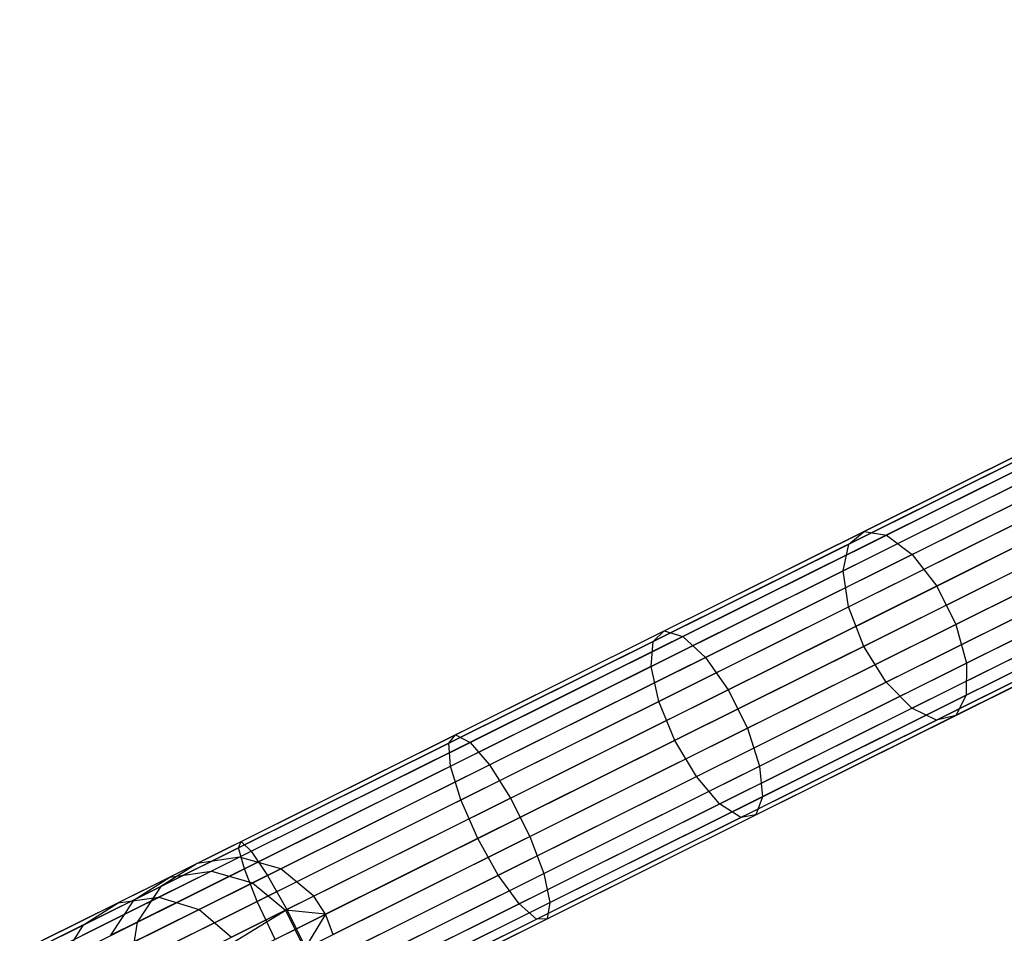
# Model space of a CAD drawing. Extents: x -102 to 102, y -101 to 102.
# Tile 477 of 481: x 72 to 81, y 37 to 46. Entities that reach past the tile are written whole.
import ezdxf

# ---------------------------------------------------------------- set-up
doc = ezdxf.new("R2010")
doc.units = 0
doc.header["$LTSCALE"] = 25.4
doc.layers.get('0').update_dxf_attribs({"linetype": 'CONTINUOUS'})

# ---------------------------------------------------------------- blocks, each defined once
blk = doc.blocks.new('NL2500011659_STL')
at = {"color": 0}
for p, q in [((90.1217, 45.8462, -28.93), (73.8468, 37.7422, -288.93)), ((90.1217, 45.8462, -28.93), (73.8468, 37.7422, -288.93)), ((89.7113, 45.7854, -28.9024), (73.4364, 37.6814, -288.9024)), ((89.7113, 45.7854, -28.9024), (73.4364, 37.6814, -288.9024)), ((90.5217, 45.7345, -28.9515), (74.2467, 37.6306, -288.9516)), ((90.5217, 45.7345, -28.9515), (74.2467, 37.6306, -288.9516)), ((89.3614, 45.5626, -28.8736), (73.0864, 37.4586, -288.8736)), ((89.3614, 45.5626, -28.8736), (73.0864, 37.4586, -288.8736)), ((90.842, 45.4697, -28.9634), (74.5671, 37.3657, -288.9633)), ((90.842, 45.4697, -28.9634), (74.5671, 37.3657, -288.9633)), ((90.9542, 45.2933, -28.9649), (74.6793, 37.1893, -288.9649)), ((90.9542, 45.2933, -28.9649), (74.6793, 37.1893, -288.9649)), ((89.1325, 45.2163, -28.8485), (72.8575, 37.1124, -288.8484)), ((89.1325, 45.2163, -28.8485), (72.8575, 37.1124, -288.8484)), ((91.0274, 45.0974, -28.9634), (74.7524, 36.9935, -288.9633)), ((91.0274, 45.0974, -28.9634), (74.7524, 36.9935, -288.9633)), ((89.0642, 44.8065, -28.8314), (72.7892, 36.7025, -288.8314)), ((89.0642, 44.8065, -28.8314), (72.7892, 36.7025, -288.8314)), ((91.0457, 44.6822, -28.9515), (74.7707, 36.5782, -288.9516)), ((91.0457, 44.6822, -28.9515), (74.7707, 36.5782, -288.9516)), ((89.1683, 44.404, -28.8254), (72.8933, 36.3, -288.8254)), ((89.1683, 44.404, -28.8254), (72.8933, 36.3, -288.8254)), ((90.8938, 44.2957, -28.93), (74.6188, 36.1918, -288.93)), ((90.8938, 44.2957, -28.93), (74.6188, 36.1918, -288.93)), ((89.4268, 44.0783, -28.8314), (73.1518, 35.9744, -288.8314)), ((89.4268, 44.0783, -28.8314), (73.1518, 35.9744, -288.8314)), ((90.5979, 44.0048, -28.9024), (74.3229, 35.9009, -288.9024)), ((90.5979, 44.0048, -28.9024), (74.3229, 35.9009, -288.9024)), ((89.795, 43.8859, -28.8485), (73.52, 35.7819, -288.8484)), ((89.795, 43.8859, -28.8485), (73.52, 35.7819, -288.8484)), ((90.2092, 43.8599, -28.8736), (73.9343, 35.7559, -288.8736)), ((90.2092, 43.8599, -28.8736), (73.9343, 35.7559, -288.8736)), ((79.8887, 40.8943, -9.564), (81.7101, 41.8012, -10.749)), ((79.8887, 40.8943, -9.564), (81.7101, 41.8012, -10.749)), ((80.1059, 40.8589, -9.2112), (81.9632, 41.7837, -10.4195)), ((80.1059, 40.8589, -9.2112), (81.9632, 41.7837, -10.4195)), ((79.7408, 40.7721, -9.933), (81.5248, 41.6604, -11.0935)), ((79.7408, 40.7721, -9.933), (81.5248, 41.6604, -11.0935)), ((80.3549, 40.672, -8.9355), (82.2401, 41.6108, -10.162)), ((80.3549, 40.672, -8.9355), (82.2401, 41.6108, -10.162)), ((79.6879, 40.5135, -10.2542), (81.4392, 41.3855, -11.3936)), ((79.6879, 40.5135, -10.2542), (81.4392, 41.3855, -11.3936)), ((80.5926, 40.3661, -8.7846), (82.4932, 41.3124, -10.0211)), ((80.5926, 40.3661, -8.7846), (82.4932, 41.3124, -10.0211)), ((79.739, 40.1631, -10.4723), (81.4682, 41.0241, -11.5972)), ((79.739, 40.1631, -10.4723), (81.4682, 41.0241, -11.5972)), ((77.9557, 39.9318, -8.6251), (79.8887, 40.8943, -9.564)), ((77.9557, 39.9318, -8.6251), (79.8887, 40.8943, -9.564)), ((79.7408, 40.7721, -9.933), (79.8887, 40.8943, -9.564)), ((79.7408, 40.7721, -9.933), (79.8887, 40.8943, -9.564)), ((79.8887, 40.8943, -9.564), (80.1059, 40.8589, -9.2112)), ((79.8887, 40.8943, -9.564), (80.1059, 40.8589, -9.2112)), ((80.7779, 39.9938, -8.7846), (82.6785, 40.9402, -10.0211)), ((80.7779, 39.9938, -8.7846), (82.6785, 40.9402, -10.0211)), ((77.8476, 39.8294, -9.0134), (79.7408, 40.7721, -9.933)), ((77.8476, 39.8294, -9.0134), (79.7408, 40.7721, -9.933)), ((78.1349, 39.8775, -8.2538), (80.1059, 40.8589, -9.2112)), ((78.1349, 39.8775, -8.2538), (80.1059, 40.8589, -9.2112)), ((79.6879, 40.5135, -10.2542), (79.7408, 40.7721, -9.933)), ((79.6879, 40.5135, -10.2542), (79.7408, 40.7721, -9.933)), ((80.1059, 40.8589, -9.2112), (80.3549, 40.672, -8.9355)), ((80.1059, 40.8589, -9.2112), (80.3549, 40.672, -8.9355)), ((78.3542, 39.6758, -7.9637), (80.3549, 40.672, -8.9355)), ((78.3542, 39.6758, -7.9637), (80.3549, 40.672, -8.9355)), ((81.6067, 40.6387, -11.6692), (79.8853, 39.7816, -10.5494)), ((81.6067, 40.6387, -11.6692), (79.8853, 39.7816, -10.5494)), ((80.3549, 40.672, -8.9355), (80.5926, 40.3661, -8.7846)), ((80.3549, 40.672, -8.9355), (80.5926, 40.3661, -8.7846)), ((77.8293, 39.588, -9.3515), (79.6879, 40.5135, -10.2542)), ((77.8293, 39.588, -9.3515), (79.6879, 40.5135, -10.2542)), ((79.739, 40.1631, -10.4723), (79.6879, 40.5135, -10.2542)), ((79.739, 40.1631, -10.4723), (79.6879, 40.5135, -10.2542)), ((80.8789, 39.6197, -8.9355), (82.7641, 40.5585, -10.162)), ((80.8789, 39.6197, -8.9355), (82.7641, 40.5585, -10.162)), ((78.5756, 39.3617, -7.805), (80.5926, 40.3661, -8.7846)), ((78.5756, 39.3617, -7.805), (80.5926, 40.3661, -8.7846)), ((80.1016, 39.4349, -10.4723), (81.8308, 40.296, -11.5972)), ((80.1016, 39.4349, -10.4723), (81.8308, 40.296, -11.5972)), ((80.5926, 40.3661, -8.7846), (80.7779, 39.9938, -8.7846)), ((80.5926, 40.3661, -8.7846), (80.7779, 39.9938, -8.7846)), ((80.8779, 39.3084, -9.2112), (82.7352, 40.2332, -10.4195)), ((80.8779, 39.3084, -9.2112), (82.7352, 40.2332, -10.4195)), ((77.9039, 39.2493, -9.5809), (79.739, 40.1631, -10.4723)), ((77.9039, 39.2493, -9.5809), (79.739, 40.1631, -10.4723)), ((79.8853, 39.7816, -10.5494), (79.739, 40.1631, -10.4723)), ((79.8853, 39.7816, -10.5494), (79.739, 40.1631, -10.4723)), ((80.3504, 39.183, -10.2542), (82.1017, 40.0551, -11.3936)), ((80.3504, 39.183, -10.2542), (82.1017, 40.0551, -11.3936)), ((80.7753, 39.1138, -9.564), (82.5967, 40.0207, -10.749)), ((80.7753, 39.1138, -9.564), (82.5967, 40.0207, -10.749)), ((75.9378, 38.9269, -7.9451), (77.9557, 39.9318, -8.6251)), ((75.9378, 38.9269, -7.9451), (77.9557, 39.9318, -8.6251)), ((77.8476, 39.8294, -9.0134), (77.9557, 39.9318, -8.6251)), ((77.8476, 39.8294, -9.0134), (77.9557, 39.9318, -8.6251)), ((77.9557, 39.9318, -8.6251), (78.1349, 39.8775, -8.2538)), ((77.9557, 39.9318, -8.6251), (78.1349, 39.8775, -8.2538)), ((78.761, 38.9895, -7.805), (80.7779, 39.9938, -8.7846)), ((78.761, 38.9895, -7.805), (80.7779, 39.9938, -8.7846)), ((80.5887, 39.0694, -9.933), (82.3726, 39.9577, -11.0935)), ((80.5887, 39.0694, -9.933), (82.3726, 39.9577, -11.0935)), ((80.7779, 39.9938, -8.7846), (80.8789, 39.6197, -8.9355)), ((80.7779, 39.9938, -8.7846), (80.8789, 39.6197, -8.9355)), ((75.8712, 38.8452, -8.3474), (77.8476, 39.8294, -9.0134)), ((75.8712, 38.8452, -8.3474), (77.8476, 39.8294, -9.0134)), ((76.0772, 38.8529, -7.5605), (78.1349, 39.8775, -8.2538)), ((76.0772, 38.8529, -7.5605), (78.1349, 39.8775, -8.2538)), ((77.8293, 39.588, -9.3515), (77.8476, 39.8294, -9.0134)), ((77.8293, 39.588, -9.3515), (77.8476, 39.8294, -9.0134)), ((78.1349, 39.8775, -8.2538), (78.3542, 39.6758, -7.9637)), ((78.1349, 39.8775, -8.2538), (78.3542, 39.6758, -7.9637)), ((79.8853, 39.7816, -10.5494), (78.0585, 38.872, -9.6621)), ((79.8853, 39.7816, -10.5494), (78.0585, 38.872, -9.6621)), ((80.1016, 39.4349, -10.4723), (79.8853, 39.7816, -10.5494)), ((80.1016, 39.4349, -10.4723), (79.8853, 39.7816, -10.5494)), ((76.2655, 38.6358, -7.2599), (78.3542, 39.6758, -7.9637)), ((76.2655, 38.6358, -7.2599), (78.3542, 39.6758, -7.9637)), ((78.3542, 39.6758, -7.9637), (78.5756, 39.3617, -7.805)), ((78.3542, 39.6758, -7.9637), (78.5756, 39.3617, -7.805)), ((75.889, 38.6218, -8.6976), (77.8293, 39.588, -9.3515)), ((75.889, 38.6218, -8.6976), (77.8293, 39.588, -9.3515)), ((77.9039, 39.2493, -9.5809), (77.8293, 39.588, -9.3515)), ((77.9039, 39.2493, -9.5809), (77.8293, 39.588, -9.3515)), ((78.8782, 38.6235, -7.9637), (80.8789, 39.6197, -8.9355)), ((78.8782, 38.6235, -7.9637), (80.8789, 39.6197, -8.9355)), ((80.8789, 39.6197, -8.9355), (80.8779, 39.3084, -9.2112)), ((80.8789, 39.6197, -8.9355), (80.8779, 39.3084, -9.2112)), ((76.47, 38.3132, -7.0954), (78.5756, 39.3617, -7.805)), ((76.47, 38.3132, -7.0954), (78.5756, 39.3617, -7.805)), ((78.2665, 38.5212, -9.5809), (80.1016, 39.4349, -10.4723)), ((78.2665, 38.5212, -9.5809), (80.1016, 39.4349, -10.4723)), ((78.5756, 39.3617, -7.805), (78.761, 38.9895, -7.805)), ((78.5756, 39.3617, -7.805), (78.761, 38.9895, -7.805)), ((80.3504, 39.183, -10.2542), (80.1016, 39.4349, -10.4723)), ((80.3504, 39.183, -10.2542), (80.1016, 39.4349, -10.4723)), ((75.9881, 38.2954, -8.9354), (77.9039, 39.2493, -9.5809)), ((75.9881, 38.2954, -8.9354), (77.9039, 39.2493, -9.5809)), ((78.0585, 38.872, -9.6621), (77.9039, 39.2493, -9.5809)), ((78.0585, 38.872, -9.6621), (77.9039, 39.2493, -9.5809)), ((78.9069, 38.327, -8.2538), (80.8779, 39.3084, -9.2112)), ((78.9069, 38.327, -8.2538), (80.8779, 39.3084, -9.2112)), ((80.8779, 39.3084, -9.2112), (80.7753, 39.1138, -9.564)), ((80.8779, 39.3084, -9.2112), (80.7753, 39.1138, -9.564)), ((78.4918, 38.2575, -9.3515), (80.3504, 39.183, -10.2542)), ((78.4918, 38.2575, -9.3515), (80.3504, 39.183, -10.2542)), ((80.5887, 39.0694, -9.933), (80.3504, 39.183, -10.2542)), ((80.5887, 39.0694, -9.933), (80.3504, 39.183, -10.2542)), ((78.6955, 38.1267, -9.0134), (80.5887, 39.0694, -9.933)), ((78.6955, 38.1267, -9.0134), (80.5887, 39.0694, -9.933)), ((78.8423, 38.1513, -8.6251), (80.7753, 39.1138, -9.564)), ((78.8423, 38.1513, -8.6251), (80.7753, 39.1138, -9.564)), ((80.7753, 39.1138, -9.564), (80.5887, 39.0694, -9.933)), ((80.7753, 39.1138, -9.564), (80.5887, 39.0694, -9.933)), ((76.6553, 37.941, -7.0954), (78.761, 38.9895, -7.805)), ((76.6553, 37.941, -7.0954), (78.761, 38.9895, -7.805)), ((78.761, 38.9895, -7.805), (78.8782, 38.6235, -7.9637)), ((78.761, 38.9895, -7.805), (78.8782, 38.6235, -7.9637)), ((73.8625, 37.8936, -7.5334), (75.9378, 38.9269, -7.9451)), ((73.8625, 37.8936, -7.5334), (75.9378, 38.9269, -7.9451)), ((75.8712, 38.8452, -8.3474), (75.9378, 38.9269, -7.9451)), ((75.8712, 38.8452, -8.3474), (75.9378, 38.9269, -7.9451)), ((75.9378, 38.9269, -7.9451), (76.0772, 38.8529, -7.5605)), ((75.9378, 38.9269, -7.9451), (76.0772, 38.8529, -7.5605)), ((78.0585, 38.872, -9.6621), (76.1514, 37.9224, -9.0195)), ((78.0585, 38.872, -9.6621), (76.1514, 37.9224, -9.0195)), ((78.2665, 38.5212, -9.5809), (78.0585, 38.872, -9.6621)), ((78.2665, 38.5212, -9.5809), (78.0585, 38.872, -9.6621)), ((73.8385, 37.8331, -7.9441), (75.8712, 38.8452, -8.3474)), ((73.8385, 37.8331, -7.9441), (75.8712, 38.8452, -8.3474)), ((73.9611, 37.7992, -7.1406), (76.0772, 38.8529, -7.5605)), ((73.9611, 37.7992, -7.1406), (76.0772, 38.8529, -7.5605)), ((75.889, 38.6218, -8.6976), (75.8712, 38.8452, -8.3474)), ((75.889, 38.6218, -8.6976), (75.8712, 38.8452, -8.3474)), ((76.0772, 38.8529, -7.5605), (76.2655, 38.6358, -7.2599)), ((76.0772, 38.8529, -7.5605), (76.2655, 38.6358, -7.2599)), ((73.8935, 37.6282, -8.3017), (75.889, 38.6218, -8.6976)), ((73.8935, 37.6282, -8.3017), (75.889, 38.6218, -8.6976)), ((74.1175, 37.5662, -6.8337), (76.2655, 38.6358, -7.2599)), ((74.1175, 37.5662, -6.8337), (76.2655, 38.6358, -7.2599)), ((75.9881, 38.2954, -8.9354), (75.889, 38.6218, -8.6976)), ((75.9881, 38.2954, -8.9354), (75.889, 38.6218, -8.6976)), ((76.2655, 38.6358, -7.2599), (76.47, 38.3132, -7.0954)), ((76.2655, 38.6358, -7.2599), (76.47, 38.3132, -7.0954)), ((76.7895, 37.5835, -7.2599), (78.8782, 38.6235, -7.9637)), ((76.7895, 37.5835, -7.2599), (78.8782, 38.6235, -7.9637)), ((78.8782, 38.6235, -7.9637), (78.9069, 38.327, -8.2538)), ((78.8782, 38.6235, -7.9637), (78.9069, 38.327, -8.2538)), ((76.3507, 37.5672, -8.9354), (78.2665, 38.5212, -9.5809)), ((76.3507, 37.5672, -8.9354), (78.2665, 38.5212, -9.5809)), ((78.4918, 38.2575, -9.3515), (78.2665, 38.5212, -9.5809)), ((78.4918, 38.2575, -9.3515), (78.2665, 38.5212, -9.5809)), ((74.0179, 37.3144, -8.5444), (75.9881, 38.2954, -8.9354)), ((74.0179, 37.3144, -8.5444), (75.9881, 38.2954, -8.9354)), ((74.3045, 37.235, -6.6657), (76.47, 38.3132, -7.0954)), ((74.3045, 37.235, -6.6657), (76.47, 38.3132, -7.0954)), ((76.1514, 37.9224, -9.0195), (75.9881, 38.2954, -8.9354)), ((76.1514, 37.9224, -9.0195), (75.9881, 38.2954, -8.9354)), ((76.47, 38.3132, -7.0954), (76.6553, 37.941, -7.0954)), ((76.47, 38.3132, -7.0954), (76.6553, 37.941, -7.0954)), ((76.8493, 37.3024, -7.5605), (78.9069, 38.327, -8.2538)), ((76.8493, 37.3024, -7.5605), (78.9069, 38.327, -8.2538)), ((78.9069, 38.327, -8.2538), (78.8423, 38.1513, -8.6251)), ((78.9069, 38.327, -8.2538), (78.8423, 38.1513, -8.6251)), ((76.5515, 37.2914, -8.6976), (78.4918, 38.2575, -9.3515)), ((76.5515, 37.2914, -8.6976), (78.4918, 38.2575, -9.3515)), ((78.6955, 38.1267, -9.0134), (78.4918, 38.2575, -9.3515)), ((78.6955, 38.1267, -9.0134), (78.4918, 38.2575, -9.3515)), ((76.719, 37.1425, -8.3474), (78.6955, 38.1267, -9.0134)), ((76.719, 37.1425, -8.3474), (78.6955, 38.1267, -9.0134)), ((76.8243, 37.1464, -7.9451), (78.8423, 38.1513, -8.6251)), ((76.8243, 37.1464, -7.9451), (78.8423, 38.1513, -8.6251)), ((78.8423, 38.1513, -8.6251), (78.6955, 38.1267, -9.0134)), ((78.8423, 38.1513, -8.6251), (78.6955, 38.1267, -9.0134)), ((76.1514, 37.9224, -9.0195), (74.1902, 36.9458, -8.6303)), ((76.1514, 37.9224, -9.0195), (74.1902, 36.9458, -8.6303)), ((74.4899, 36.8627, -6.6657), (76.6553, 37.941, -7.0954)), ((74.4899, 36.8627, -6.6657), (76.6553, 37.941, -7.0954)), ((76.3507, 37.5672, -8.9354), (76.1514, 37.9224, -9.0195)), ((76.3507, 37.5672, -8.9354), (76.1514, 37.9224, -9.0195)), ((76.6553, 37.941, -7.0954), (76.7895, 37.5835, -7.2599)), ((76.6553, 37.941, -7.0954), (76.7895, 37.5835, -7.2599)), ((71.7583, 36.8458, -7.3955), (73.8625, 37.8936, -7.5334)), ((71.7583, 36.8458, -7.3955), (73.8625, 37.8936, -7.5334)), ((71.7777, 36.8069, -7.809), (73.8385, 37.8331, -7.9441)), ((71.7777, 36.8069, -7.809), (73.8385, 37.8331, -7.9441)), ((73.8385, 37.8331, -7.9441), (73.8625, 37.8936, -7.5334)), ((73.8385, 37.8331, -7.9441), (73.8625, 37.8936, -7.5334)), ((73.8935, 37.6282, -8.3017), (73.8385, 37.8331, -7.9441)), ((73.8935, 37.6282, -8.3017), (73.8385, 37.8331, -7.9441)), ((73.8625, 37.8936, -7.5334), (73.9611, 37.7992, -7.1406)), ((73.8625, 37.8936, -7.5334), (73.9611, 37.7992, -7.1406)), ((71.8156, 36.7308, -7), (73.9611, 37.7992, -7.1406)), ((71.8156, 36.7308, -7), (73.9611, 37.7992, -7.1406)), ((73.8468, 37.7422, -288.93), (73.4364, 37.6814, -288.9024)), ((73.8468, 37.7422, -288.93), (73.4364, 37.6814, -288.9024)), ((73.8468, 37.7422, -288.93), (73.5774, 37.6081, -291.2764)), ((73.8468, 37.7422, -288.93), (73.5774, 37.6081, -291.2764)), ((74.2467, 37.6306, -288.9516), (73.8468, 37.7422, -288.93)), ((74.2467, 37.6306, -288.9516), (73.8468, 37.7422, -288.93)), ((73.9611, 37.7992, -7.1406), (74.1175, 37.5662, -6.8337)), ((73.9611, 37.7992, -7.1406), (74.1175, 37.5662, -6.8337)), ((71.8703, 36.6208, -8.1691), (73.8935, 37.6282, -8.3017)), ((71.8703, 36.6208, -8.1691), (73.8935, 37.6282, -8.3017)), ((73.4364, 37.6814, -288.9024), (73.0864, 37.4586, -288.8736)), ((73.4364, 37.6814, -288.9024), (73.0864, 37.4586, -288.8736)), ((73.4364, 37.6814, -288.9024), (73.1722, 37.5499, -291.2036)), ((73.4364, 37.6814, -288.9024), (73.1722, 37.5499, -291.2036)), ((74.0179, 37.3144, -8.5444), (73.8935, 37.6282, -8.3017)), ((74.0179, 37.3144, -8.5444), (73.8935, 37.6282, -8.3017)), ((74.2467, 37.6306, -288.9516), (73.9733, 37.4944, -291.3333)), ((74.2467, 37.6306, -288.9516), (73.9733, 37.4944, -291.3333)), ((74.5671, 37.3657, -288.9633), (74.2467, 37.6306, -288.9516)), ((74.5671, 37.3657, -288.9633), (74.2467, 37.6306, -288.9516)), ((71.9396, 36.4817, -6.691), (74.1175, 37.5662, -6.8337)), ((71.9396, 36.4817, -6.691), (74.1175, 37.5662, -6.8337)), ((73.1722, 37.5499, -291.2036), (72.6725, 37.301, -293.4554)), ((73.1722, 37.5499, -291.2036), (72.6725, 37.301, -293.4554)), ((72.8277, 37.3298, -291.1274), (73.1722, 37.5499, -291.2036)), ((72.8277, 37.3298, -291.1274), (73.1722, 37.5499, -291.2036)), ((73.5774, 37.6081, -291.2764), (73.0679, 37.3544, -293.5725)), ((73.5774, 37.6081, -291.2764), (73.0679, 37.3544, -293.5725)), ((73.1722, 37.5499, -291.2036), (73.5774, 37.6081, -291.2764)), ((73.1722, 37.5499, -291.2036), (73.5774, 37.6081, -291.2764)), ((73.5774, 37.6081, -291.2764), (73.9733, 37.4944, -291.3333)), ((73.5774, 37.6081, -291.2764), (73.9733, 37.4944, -291.3333)), ((74.1175, 37.5662, -6.8337), (74.3045, 37.235, -6.6657)), ((74.1175, 37.5662, -6.8337), (74.3045, 37.235, -6.6657)), ((74.3805, 36.5862, -8.5444), (76.3507, 37.5672, -8.9354)), ((74.3805, 36.5862, -8.5444), (76.3507, 37.5672, -8.9354)), ((74.6415, 36.5139, -6.8337), (76.7895, 37.5835, -7.2599)), ((74.6415, 36.5139, -6.8337), (76.7895, 37.5835, -7.2599)), ((76.5515, 37.2914, -8.6976), (76.3507, 37.5672, -8.9354)), ((76.5515, 37.2914, -8.6976), (76.3507, 37.5672, -8.9354)), ((76.7895, 37.5835, -7.2599), (76.8493, 37.3024, -7.5605)), ((76.7895, 37.5835, -7.2599), (76.8493, 37.3024, -7.5605)), ((73.0864, 37.4586, -288.8736), (72.8277, 37.3298, -291.1274)), ((73.0864, 37.4586, -288.8736), (72.8277, 37.3298, -291.1274)), ((73.0864, 37.4586, -288.8736), (72.8575, 37.1124, -288.8484)), ((73.0864, 37.4586, -288.8736), (72.8575, 37.1124, -288.8484)), ((73.9733, 37.4944, -291.3333), (73.4561, 37.2369, -293.6641)), ((73.9733, 37.4944, -291.3333), (73.4561, 37.2369, -293.6641)), ((73.9733, 37.4944, -291.3333), (74.2915, 37.2285, -291.3645)), ((73.9733, 37.4944, -291.3333), (74.2915, 37.2285, -291.3645)), ((73.0679, 37.3544, -293.5725), (72.3249, 36.9844, -295.7878)), ((73.0679, 37.3544, -293.5725), (72.3249, 36.9844, -295.7878)), ((72.6725, 37.301, -293.4554), (73.0679, 37.3544, -293.5725)), ((72.6725, 37.301, -293.4554), (73.0679, 37.3544, -293.5725)), ((73.0679, 37.3544, -293.5725), (73.4561, 37.2369, -293.6641)), ((73.0679, 37.3544, -293.5725), (73.4561, 37.2369, -293.6641)), ((74.5671, 37.3657, -288.9633), (74.2915, 37.2285, -291.3645)), ((74.5671, 37.3657, -288.9633), (74.2915, 37.2285, -291.3645)), ((74.6793, 37.1893, -288.9649), (74.5671, 37.3657, -288.9633)), ((74.6793, 37.1893, -288.9649), (74.5671, 37.3657, -288.9633)), ((72.6725, 37.301, -293.4554), (71.9439, 36.9382, -295.6279)), ((72.6725, 37.301, -293.4554), (71.9439, 36.9382, -295.6279)), ((72.0203, 36.3197, -8.4135), (74.0179, 37.3144, -8.5444)), ((72.0203, 36.3197, -8.4135), (74.0179, 37.3144, -8.5444)), ((72.8277, 37.3298, -291.1274), (72.3383, 37.0861, -293.3329)), ((72.8277, 37.3298, -291.1274), (72.3383, 37.0861, -293.3329)), ((72.3383, 37.0861, -293.3329), (72.6725, 37.301, -293.4554)), ((72.3383, 37.0861, -293.3329), (72.6725, 37.301, -293.4554)), ((72.6035, 36.9859, -291.061), (72.8277, 37.3298, -291.1274)), ((72.6035, 36.9859, -291.061), (72.8277, 37.3298, -291.1274)), ((74.1902, 36.9458, -8.6303), (74.0179, 37.3144, -8.5444)), ((74.1902, 36.9458, -8.6303), (74.0179, 37.3144, -8.5444)), ((74.556, 36.2978, -8.3017), (76.5515, 37.2914, -8.6976)), ((74.556, 36.2978, -8.3017), (76.5515, 37.2914, -8.6976)), ((74.7332, 36.2487, -7.1406), (76.8493, 37.3024, -7.5605)), ((74.7332, 36.2487, -7.1406), (76.8493, 37.3024, -7.5605)), ((76.719, 37.1425, -8.3474), (76.5515, 37.2914, -8.6976)), ((76.719, 37.1425, -8.3474), (76.5515, 37.2914, -8.6976)), ((76.8493, 37.3024, -7.5605), (76.8243, 37.1464, -7.9451)), ((76.8493, 37.3024, -7.5605), (76.8243, 37.1464, -7.9451)), ((72.1089, 36.1417, -6.5218), (74.3045, 37.235, -6.6657)), ((72.1089, 36.1417, -6.5218), (74.3045, 37.235, -6.6657)), ((72.2016, 35.9556, -6.5), (74.3045, 37.235, -6.6657)), ((72.2016, 35.9556, -6.5), (74.3045, 37.235, -6.6657)), ((73.4561, 37.2369, -293.6641), (72.702, 36.8614, -295.9127)), ((73.4561, 37.2369, -293.6641), (72.702, 36.8614, -295.9127)), ((73.4561, 37.2369, -293.6641), (73.77, 36.9688, -293.7142)), ((73.4561, 37.2369, -293.6641), (73.77, 36.9688, -293.7142)), ((74.2915, 37.2285, -291.3645), (73.77, 36.9688, -293.7142)), ((74.2915, 37.2285, -291.3645), (73.77, 36.9688, -293.7142)), ((74.2915, 37.2285, -291.3645), (74.4768, 36.8562, -291.3645)), ((74.6793, 37.1893, -288.9649), (74.2915, 37.2285, -291.3645)), ((74.6793, 37.1893, -288.9649), (74.2915, 37.2285, -291.3645)), ((74.2915, 37.2285, -291.3645), (74.4768, 36.8562, -291.3645)), ((74.3045, 37.235, -6.6657), (74.4899, 36.8627, -6.6657)), ((74.3045, 37.235, -6.6657), (74.4899, 36.8627, -6.6657)), ((74.6793, 37.1893, -288.9649), (74.4768, 36.8562, -291.3645)), ((74.6793, 37.1893, -288.9649), (74.4768, 36.8562, -291.3645)), ((74.7524, 36.9935, -288.9633), (74.6793, 37.1893, -288.9649)), ((74.7524, 36.9935, -288.9633), (74.6793, 37.1893, -288.9649)), ((72.3383, 37.0861, -293.3329), (71.6247, 36.7307, -295.4607)), ((72.3383, 37.0861, -293.3329), (71.6247, 36.7307, -295.4607)), ((72.1231, 36.7466, -293.2262), (72.3383, 37.0861, -293.3329)), ((72.1231, 36.7466, -293.2262), (72.3383, 37.0861, -293.3329)), ((72.8575, 37.1124, -288.8484), (72.6035, 36.9859, -291.061)), ((72.8575, 37.1124, -288.8484), (72.6035, 36.9859, -291.061)), ((72.8575, 37.1124, -288.8484), (72.7892, 36.7025, -288.8314)), ((72.8575, 37.1124, -288.8484), (72.7892, 36.7025, -288.8314)), ((74.6864, 36.1304, -7.9441), (76.719, 37.1425, -8.3474)), ((74.6864, 36.1304, -7.9441), (76.719, 37.1425, -8.3474)), ((74.749, 36.1131, -7.5334), (76.8243, 37.1464, -7.9451)), ((74.749, 36.1131, -7.5334), (76.8243, 37.1464, -7.9451)), ((76.8243, 37.1464, -7.9451), (76.719, 37.1425, -8.3474)), ((76.8243, 37.1464, -7.9451), (76.719, 37.1425, -8.3474))]:
    blk.add_line(p, q, dxfattribs=at)

msp = doc.modelspace()

# ---------------------------------------------------------------- block references
at = {"color": 0}
msp.add_blockref('NL2500011659_STL', (0, 0), dxfattribs=at)

doc.saveas('drawing.dxf')
